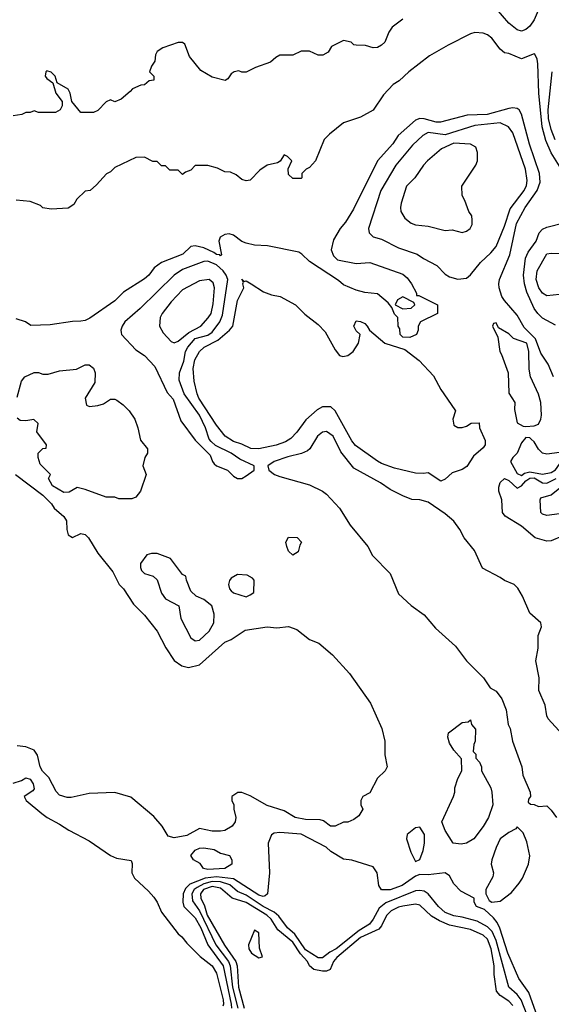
# Model space of a CAD drawing. Header units: inches. Extents: x 1793402 to 1900366, y 320852 to 470679.
# Tile 480 of 604: x 1871741 to 1874251, y 381929 to 386576. Entities that reach past the tile are written whole.
import ezdxf

# ---------------------------------------------------------------- set-up
doc = ezdxf.new("R2010")
doc.units = ezdxf.units.IN
doc.header["$MEASUREMENT"] = 0
doc.layers.add('B8378', color=7, linetype='Continuous')

msp = doc.modelspace()

# ---------------------------------------------------------------- linework, layer by layer
at = {"layer": 'B8378', "color": 4}
for points, elevation in [([(1874227.6, 386712.4), (1874170, 386576), (1874150, 386546), (1874130, 386529.2), (1874110, 386522), (1874090, 386529), (1874050, 386559), (1873990, 386629)], 212), ([(1873550, 386579), (1873499.8, 386540.2), (1873483.5, 386516.5), (1873464.7, 386470), (1873450, 386455.3), (1873430, 386445.2), (1873410, 386444), (1873373.6, 386453.6), (1873330, 386455.3), (1873318, 386458), (1873306, 386470), (1873270, 386478), (1873214, 386450), (1873196.9, 386423.1), (1873171.6, 386408.4), (1873150, 386408), (1873110, 386428), (1873070, 386428), (1873030, 386408), (1872970, 386408), (1872950, 386398), (1872924.7, 386375.3), (1872854, 386350), (1872810, 386328), (1872790, 386328), (1872775.3, 386335.3), (1872754, 386330), (1872739.6, 386320.4), (1872723.6, 386296.4), (1872711.3, 386288.7), (1872650, 386305.2), (1872596.5, 386336.5), (1872542.9, 386402.9), (1872520.2, 386460.2), (1872510, 386469), (1872490, 386469.2), (1872416.9, 386443.1), (1872390, 386426), (1872382, 386410), (1872379.6, 386380.4), (1872363.6, 386356.4), (1872354, 386330), (1872374, 386310), (1872374, 386290), (1872352.7, 386287.3), (1872330, 386268), (1872312.7, 386267.3), (1872274, 386250), (1872263.6, 386236.4), (1872219.6, 386200.4), (1872190, 386188), (1872170, 386198), (1872150, 386188), (1872110, 386148), (1872090, 386138), (1872030, 386138), (1871988, 386190), (1871979, 386230), (1871970, 386248), (1871918, 386278), (1871908, 386310), (1871890, 386328), (1871870, 386334), (1871864.7, 386330), (1871861, 386310), (1871870, 386298), (1871898, 386278), (1871911.3, 386230), (1871942, 386190), (1871942, 386170), (1871932, 386150), (1871910, 386138), (1871830, 386138), (1871810, 386146), (1871790, 386138), (1871770, 386138), (1871751.1, 386128.9), (1871710, 386122)], 212), ([(1874290, 385885.1), (1874250, 385947), (1874225.4, 386005.4), (1874208, 386070), (1874192.3, 386230), (1874187.7, 386367.7), (1874183.7, 386390), (1874172.9, 386412.9), (1874170, 386415.3), (1874110, 386392), (1874050, 386417.2), (1874030, 386419), (1874010, 386437.2), (1873970, 386489.2), (1873950, 386505.2), (1873930, 386513.2), (1873890, 386516), (1873870, 386509.5), (1873763.5, 386456.5), (1873675.1, 386404.9), (1873578.8, 386330), (1873532.8, 386287.2), (1873504.7, 386270), (1873458, 386222), (1873410.6, 386149.4), (1873350, 386115.3), (1873270, 386088.7), (1873203.5, 386036.5), (1873178, 386010), (1873138, 385910), (1873110, 385878), (1873094, 385870), (1873074, 385850), (1873074, 385830), (1873070, 385826), (1873030, 385826), (1873010, 385846), (1873008.4, 385871.6), (1873026, 385910), (1873006, 385930), (1872990, 385938), (1872971.3, 385908.7), (1872958.8, 385901.2), (1872910, 385889), (1872874.8, 385865.2), (1872830, 385818), (1872810, 385815.3), (1872790, 385822), (1872763.1, 385843.1), (1872736.4, 385856.4), (1872710, 385858), (1872674.6, 385874.6), (1872630, 385888), (1872570, 385888), (1872550, 385866), (1872523.6, 385856.4), (1872510, 385846), (1872490, 385866), (1872450, 385866), (1872430, 385886), (1872410, 385886), (1872390, 385906), (1872370, 385906), (1872330, 385928), (1872290, 385926), (1872190, 385878), (1872170, 385858), (1872151.1, 385848.9), (1872103.6, 385796.4), (1872074, 385770), (1872050, 385766), (1872011.6, 385728.4), (1871996.9, 385703.1), (1871970, 385686), (1871890, 385682), (1871850, 385688.7), (1871839, 385699), (1871790, 385718), (1871724.7, 385724.7)], 216), ([(1874269, 386009), (1874250, 386057.2), (1874238, 386110), (1874235.3, 386150), (1874254.3, 386330)], 212), ([(1874260.5, 384890), (1874235.8, 384950), (1874201.8, 385001.8), (1874176.8, 385070), (1874122.5, 385122.5), (1874090, 385180.9), (1874029.6, 385250), (1874016.9, 385270), (1874005.1, 385310), (1874002.9, 385330), (1874007, 385350), (1874054.5, 385465.5), (1874086.3, 385613.7), (1874127.1, 385690), (1874184, 385770), (1874198.3, 385810), (1874195.1, 385850), (1874148, 385988), (1874110.9, 386130.9), (1874099.5, 386150), (1874090, 386156.9), (1874070, 386160.4), (1874050, 386156.4), (1873948.6, 386128.6), (1873854.4, 386125.6), (1873728.2, 386091.8), (1873708, 386092), (1873650, 386108.2), (1873630, 386109.6), (1873610, 386102), (1873527.3, 386030), (1873503, 385990), (1873430.6, 385910), (1873317.7, 385682.3), (1873279, 385621), (1873254, 385590), (1873223.4, 385536.6), (1873211.3, 385490), (1873222, 385462), (1873242, 385442), (1873330, 385426), (1873394, 385430), (1873550, 385374.8), (1873570, 385358), (1873591.3, 385330), (1873614, 385286), (1873614, 385274), (1873626, 385274), (1873714, 385230), (1873714, 385190), (1873634, 385150), (1873622, 385130), (1873622, 385110), (1873614, 385090), (1873583.6, 385076.4), (1873550, 385078), (1873538, 385090), (1873536.4, 385116.4), (1873528, 385130), (1873526, 385170), (1873510, 385186), (1873498, 385218), (1873480.4, 385240.4), (1873430, 385282), (1873370, 385289), (1873330, 385299), (1873270, 385324), (1873245.6, 385345.6), (1873110, 385435.3), (1873074, 385470), (1873058.7, 385478.7), (1872910.5, 385509.5), (1872850, 385511.8), (1872810, 385520.7), (1872790, 385529.6), (1872750, 385558.4), (1872730, 385565.6), (1872710, 385562.9), (1872688, 385550), (1872681.6, 385530), (1872693.4, 385466.6), (1872690, 385462), (1872686.8, 385466.8), (1872670, 385468), (1872657.8, 385477.8), (1872610, 385498.9), (1872570, 385509.5), (1872550, 385506), (1872511.4, 385468.6), (1872410.7, 385430), (1872375.8, 385404.2), (1872350.3, 385369.7), (1872330, 385352.7), (1872230.8, 385290), (1872190, 385249.4), (1872072.5, 385167.5), (1872050, 385156), (1872030, 385152.7), (1871990, 385152), (1871884.5, 385135.5), (1871793.2, 385133.2), (1871768, 385150), (1871724.8, 385164.8)], 224), ([(1874270, 385134.5), (1874210, 385167.6), (1874187.6, 385190), (1874170, 385212.7), (1874135.8, 385290), (1874124.5, 385330), (1874120.3, 385370), (1874128.9, 385450), (1874141.7, 385478.3), (1874179.6, 385530), (1874193.2, 385570), (1874210, 385586.8), (1874230, 385597.3), (1874310, 385618)], 216), ([(1874290, 385279), (1874230, 385273.2), (1874210, 385285.2), (1874192.7, 385310), (1874179.5, 385350), (1874183.7, 385390), (1874230, 385470.8), (1874250, 385474.8), (1874330, 385471)], 212), ([(1871730, 384794), (1871749.2, 384870), (1871765.2, 384890), (1871810, 384910.6), (1871830.5, 384910.5), (1871850, 384902.8), (1871876.5, 384903.5), (1871930, 384918), (1872010, 384927.3), (1872050, 384946.8), (1872070, 384946.8), (1872090, 384931), (1872097.3, 384910), (1872096.3, 384863.7), (1872050.5, 384790), (1872056, 384756), (1872070.6, 384750.6), (1872110, 384754.4), (1872136.6, 384763.4), (1872170, 384784.7), (1872190, 384784.7), (1872199.8, 384779.8), (1872230, 384758), (1872258, 384730), (1872284.7, 384690), (1872298.8, 384650), (1872310.9, 384590.9), (1872344.7, 384550), (1872344.7, 384530), (1872331.3, 384510), (1872322, 384470), (1872338, 384430), (1872311, 384350), (1872290, 384322), (1872270, 384315.3), (1872210, 384315.3), (1872190, 384322), (1872150, 384322), (1872050, 384359), (1872012, 384368), (1871974.4, 384345.6), (1871950, 384344), (1871896.4, 384376.4), (1871878, 384410), (1871886, 384430), (1871838, 384478), (1871828, 384510), (1871828, 384530), (1871850, 384552), (1871866, 384554), (1871868, 384570), (1871822, 384630), (1871828, 384670), (1871808.4, 384688.4), (1871770, 384682.7), (1871744.1, 384684.1), (1871730, 384695.3)], 224), ([(1874369.6, 383130), (1874235.9, 383275.9), (1874229.5, 383290), (1874221.2, 383341.2), (1874191.6, 383410), (1874193.6, 383470), (1874177.2, 383550), (1874189, 383610), (1874189.2, 383670), (1874204, 383710), (1874202, 383730), (1874150, 383775.3), (1874115.1, 383855.1), (1874092.5, 383892.5), (1874075.3, 383910), (1874030, 383928.7), (1874010, 383944), (1873926.8, 383986.8), (1873889, 384070), (1873839, 384130), (1873819, 384170), (1873790, 384208.7), (1873750, 384244), (1873670, 384299), (1873630, 384309.3), (1873592.1, 384312.1), (1873550, 384329.2), (1873490, 384359.3), (1873444, 384390), (1873318.7, 384458.7), (1873257.1, 384537.1), (1873221.2, 384610), (1873190, 384632.7), (1873170, 384629), (1873147.3, 384610), (1873110.6, 384550), (1873099.5, 384540.5), (1873072, 384528), (1873007.1, 384512.9), (1872942, 384490), (1872912, 384470), (1872918, 384450), (1872944.7, 384430), (1872970, 384420.5), (1873110, 384380.7), (1873171.3, 384350), (1873190, 384336), (1873250.8, 384270), (1873301, 384190), (1873384.7, 384090), (1873407.5, 384047.5), (1873490, 383962), (1873530, 383866), (1873590, 383811), (1873650, 383766.8), (1873704.1, 383704.1), (1873799, 383619), (1873850.8, 383550), (1873931, 383470), (1873962.5, 383422.5), (1873990, 383406.8), (1874017.3, 383370), (1874038.5, 383318.5), (1874048, 383250), (1874056.3, 383230), (1874067.3, 383170), (1874111, 383050), (1874116, 383010), (1874151.3, 382930), (1874152, 382910), (1874143.6, 382896.4), (1874142, 382882), (1874152.7, 382872.7), (1874170, 382872), (1874190, 382862), (1874230, 382864.7), (1874250, 382844.7), (1874274.8, 382810)], 228), ([(1871722, 384430), (1871850, 384332), (1871890.8, 384290.8), (1871904.7, 384270), (1871950, 384231.3), (1871962.8, 384210), (1871964, 384170), (1871970, 384144.7), (1871990, 384131.3), (1872030, 384151), (1872050, 384146), (1872066, 384130), (1872110, 384058), (1872181, 383970), (1872210.7, 383910.7), (1872231.3, 383890), (1872278, 383818), (1872330, 383764.7), (1872391, 383690), (1872430.6, 383610.6), (1872470.8, 383550.8), (1872506.4, 383526.4), (1872538, 383518), (1872590, 383530.8), (1872710, 383638), (1872739, 383650), (1872805.1, 383694.9), (1872910, 383710.6), (1872954.5, 383705.5), (1873010, 383712), (1873050, 383698), (1873110, 383650.8), (1873153.7, 383633.7), (1873218.4, 383578.4), (1873298, 383490), (1873398, 383350), (1873450.5, 383230), (1873465.5, 383170), (1873465.8, 383105.8), (1873476, 383050), (1873466.8, 383030), (1873430, 382996), (1873393.7, 382926.3), (1873361, 382910), (1873351, 382890), (1873351, 382870), (1873361, 382850), (1873342, 382818), (1873319.1, 382800.9), (1873290, 382789), (1873270, 382788.7), (1873230, 382769), (1873208, 382770), (1873175.1, 382795.1), (1873159.5, 382799.5), (1873090, 382800.5), (1873042, 382810), (1872990, 382842), (1872910, 382866.6), (1872830, 382913.2), (1872790, 382928.7), (1872771.6, 382928.4), (1872742, 382910), (1872742, 382890), (1872752, 382870), (1872752, 382850), (1872762, 382810), (1872758, 382790), (1872744.7, 382770), (1872710.4, 382749.6), (1872690, 382746), (1872650, 382746), (1872590, 382759), (1872530, 382725.2), (1872470, 382714), (1872442.7, 382722.7), (1872414, 382770), (1872374.8, 382814.8), (1872265.6, 382905.6), (1872190, 382929), (1872070, 382924), (1871984.7, 382904.7), (1871964.7, 382904.7), (1871930, 382915.3), (1871912.9, 382932.9), (1871878.6, 382998.6), (1871848.7, 383028.7), (1871838, 383050), (1871824.7, 383104.7), (1871808.9, 383128.9), (1871770, 383144), (1871730, 383148.7)], 224), ([(1874302, 384138), (1874250, 384117), (1874230, 384114), (1874174, 384130), (1874110, 384186), (1874032.7, 384232.7), (1874021.2, 384250), (1874017, 384310), (1874003.7, 384350), (1874002.7, 384370), (1874010, 384391.3), (1874029.3, 384410.7), (1874050, 384400.7), (1874090, 384364.9), (1874110, 384376.5), (1874130, 384400.2), (1874150, 384412.8), (1874170, 384413.3), (1874210, 384389.4), (1874230, 384388.6), (1874273.5, 384410)], 224), ([(1874290, 384244.4), (1874230, 384236.3), (1874210, 384241.6), (1874201.6, 384250), (1874198, 384310), (1874201.2, 384318.8), (1874250, 384333.4), (1874369.1, 384430)], 216), ([(1871710, 382972), (1871750, 382984.7), (1871770, 382998), (1871791.3, 382991.3), (1871804.7, 382970), (1871810, 382946), (1871803.6, 382936.4), (1871762, 382910), (1871772, 382890), (1871846, 382830), (1871871, 382810), (1871930, 382779.3), (1871974, 382750), (1872070, 382700.4), (1872170, 382630.4), (1872199, 382619), (1872266.8, 382606.8), (1872272.7, 382592.7), (1872270.4, 382550), (1872283.8, 382523.8), (1872350, 382463), (1872374.1, 382434.1), (1872390.4, 382410), (1872410, 382364), (1872490, 382261), (1872507.5, 382247.5), (1872530, 382218), (1872593.7, 382153.7), (1872650, 382110.6), (1872670, 382076), (1872702.3, 381950), (1872704.2, 381930), (1872699.9, 381920.1)], 224), ([(1874210, 381803.6), (1874144.2, 381984.2), (1874096.9, 382050), (1874045.1, 382170), (1874008.2, 382288.2), (1873994.9, 382314.9), (1873977.3, 382337.2), (1873935.5, 382375.5), (1873898, 382390), (1873886, 382410), (1873886, 382430), (1873823.1, 382463.1), (1873790, 382498), (1873770, 382535.3), (1873750, 382549.2), (1873670, 382539.3), (1873630, 382541.2), (1873610, 382534), (1873546.8, 382490), (1873489.6, 382469.6), (1873449.4, 382469.4), (1873437.2, 382490), (1873428.7, 382550), (1873410, 382578), (1873310, 382608.7), (1873270, 382614), (1873210, 382649.2), (1873188.7, 382670), (1873070, 382731.6), (1872970, 382739.3), (1872942.8, 382737.2), (1872930.8, 382729.2), (1872914.8, 382690), (1872920.7, 382550), (1872910.6, 382450), (1872899.9, 382440.1), (1872890, 382437), (1872870, 382443.1), (1872750, 382521.6), (1872670.1, 382529.9), (1872616.4, 382523.6), (1872544.7, 382495.3), (1872524.2, 382475.8), (1872513.8, 382450), (1872511.5, 382410), (1872516.5, 382390), (1872570, 382337), (1872597.1, 382290), (1872628.8, 382208.8), (1872701.5, 382110), (1872739.8, 381930), (1872741.4, 381910)], 228), ([(1874137.2, 381877.2), (1874108.4, 381950), (1874090, 381974.7), (1874049.7, 382010), (1873989.9, 382229.9), (1873972.5, 382272.5), (1873950, 382293.7), (1873900.5, 382320.5), (1873830, 382340.4), (1873790, 382346), (1873750, 382362.6), (1873717.6, 382390), (1873670, 382449.6), (1873650, 382462.4), (1873630, 382466.6), (1873610, 382463.5), (1873470, 382407.1), (1873437.8, 382382.2), (1873410.3, 382330), (1873392.5, 382307.5), (1873343.7, 382276.3), (1873235.8, 382190), (1873205.1, 382174.9), (1873170, 382148), (1873150, 382148), (1873090, 382186.4), (1873039.7, 382259.7), (1873005.1, 382290), (1872964, 382344), (1872943.2, 382363.2), (1872890, 382390.7), (1872810, 382443.7), (1872770, 382461.5), (1872732.8, 382492.8), (1872690, 382506.6), (1872650, 382508.2), (1872610, 382497.3), (1872579.4, 382480.6), (1872565.2, 382470), (1872554.2, 382450), (1872556.7, 382416.7), (1872590, 382370.3), (1872667.2, 382210), (1872726.5, 382130), (1872735.2, 382110), (1872746.3, 382010), (1872771.5, 381910)], 232), ([(1874070, 381922.9), (1874050, 381943.5), (1874009.6, 381970), (1873991.5, 381990), (1873981.5, 382070), (1873981.8, 382110), (1873967.3, 382190), (1873950, 382236.3), (1873930, 382254.7), (1873870, 382282.2), (1873770, 382302.2), (1873723, 382323), (1873685.4, 382345.4), (1873630, 382396.9), (1873610, 382401.3), (1873550, 382392.1), (1873530, 382387.4), (1873494.9, 382370), (1873472.9, 382347.1), (1873450, 382299.5), (1873436.4, 382283.6), (1873350, 382244.6), (1873237.7, 382150), (1873222.7, 382130), (1873206.3, 382093.7), (1873190, 382085.1), (1873170, 382085.4), (1873130, 382092.8), (1873110, 382109.6), (1873100.4, 382130), (1873067.6, 382167.6), (1873030, 382222.2), (1872960.4, 382280.4), (1872928.1, 382330), (1872907.6, 382350), (1872810, 382409), (1872743.6, 382430), (1872690, 382477.1), (1872650, 382485), (1872609.1, 382470), (1872594.7, 382450), (1872596.5, 382430), (1872613.6, 382393.6), (1872625.9, 382350), (1872707.7, 382207.7), (1872761.5, 382130), (1872768.5, 382110), (1872773.5, 382010), (1872800.6, 381910)], 236)]:
    msp.add_lwpolyline(points, dxfattribs=dict(at, elevation=elevation))
for points, elevation in [([(1874010, 386089.3), (1873890, 386076.4), (1873750, 386032), (1873670, 386043.6), (1873644, 386030), (1873595.6, 385984.4), (1873517.3, 385890), (1873445.5, 385770), (1873387.3, 385590), (1873391, 385570), (1873410, 385551), (1873450, 385540.7), (1873530, 385499.1), (1873618, 385470), (1873648.3, 385448.3), (1873710, 385416), (1873750, 385374.8), (1873770, 385362), (1873810, 385350.8), (1873850, 385356), (1873870, 385371.3), (1873917.2, 385430), (1873964.8, 385475.2), (1873990, 385506), (1874030, 385601), (1874057.1, 385682.9), (1874122, 385770), (1874134.2, 385794.2), (1874137.2, 385817.2), (1874129.3, 385870.7), (1874070, 386042), (1874049, 386070)], 228), ([(1873790, 385993.6), (1873733.2, 385966.8), (1873666.8, 385910), (1873646.8, 385890), (1873606.8, 385830), (1873567.3, 385790), (1873542.8, 385710), (1873538.8, 385690), (1873541, 385670), (1873559.8, 385639.8), (1873590, 385616), (1873610, 385607.3), (1873670, 385601), (1873750, 385581), (1873783.6, 385583.6), (1873830, 385572), (1873850, 385578), (1873868, 385590), (1873878, 385610), (1873878, 385630), (1873875.3, 385650), (1873862, 385670), (1873843.1, 385723.1), (1873830, 385746), (1873829, 385790), (1873895.3, 385890), (1873902, 385910), (1873902, 385950), (1873894.6, 385974.6), (1873870, 385988.7)], 232), ([(1872630, 385436.9), (1872610, 385435.1), (1872510, 385397), (1872470.3, 385369.7), (1872310, 385212.7), (1872238, 385150), (1872224.7, 385130), (1872218, 385110), (1872219.6, 385099.6), (1872222, 385090), (1872290, 385018), (1872330, 384991), (1872379.9, 384939.9), (1872436.9, 384816.9), (1872465.4, 384785.4), (1872502.5, 384682.5), (1872570, 384591.3), (1872641, 384521), (1872650.9, 384490.9), (1872659.8, 384479.8), (1872670.8, 384470.8), (1872722, 384450), (1872750, 384421), (1872770, 384410.8), (1872790, 384410.8), (1872810, 384422.8), (1872848.7, 384450), (1872848, 384470), (1872781.2, 384501.2), (1872739, 384530), (1872665.6, 384565.6), (1872645.2, 384585.2), (1872636, 384596), (1872618.7, 384650), (1872590, 384709.2), (1872518, 384810), (1872494.2, 384874.2), (1872495.6, 384910), (1872515.7, 384964.3), (1872524.4, 385010), (1872535.4, 385030), (1872570, 385071.4), (1872630, 385086.9), (1872650, 385102), (1872686.6, 385150), (1872698.2, 385181.8), (1872724.4, 385350), (1872716.8, 385370), (1872702.3, 385390), (1872670, 385419.2)], 228), ([(1872635.3, 385350), (1872590, 385343.7), (1872510, 385300.9), (1872456.2, 385243.8), (1872414, 385190), (1872404, 385170), (1872400.7, 385130), (1872418.5, 385098.5), (1872456.8, 385056.8), (1872470, 385050.8), (1872490, 385059.1), (1872539.8, 385100.2), (1872597, 385130), (1872631.8, 385168.2), (1872644.7, 385190), (1872654.7, 385234.7), (1872660.7, 385310), (1872654.7, 385334.7)], 232), ([(1872801, 385341), (1872810, 385342.8), (1872834.8, 385330), (1872892.3, 385292.3), (1872930, 385278), (1872970.3, 385270.3), (1873044, 385230), (1873086.7, 385186.7), (1873150, 385138), (1873182.9, 385102.9), (1873230, 385018), (1873250.8, 384990.8), (1873266.8, 384986.8), (1873290, 384990.7), (1873316, 385010), (1873341.2, 385050), (1873348, 385090), (1873330, 385108), (1873318, 385130), (1873330, 385154), (1873350, 385152), (1873370, 385142), (1873382, 385130), (1873392, 385110), (1873464.7, 385050), (1873559.1, 385019.1), (1873627.7, 384967.7), (1873694.9, 384894.9), (1873730, 384831.3), (1873795.3, 384735.3), (1873798, 384730), (1873786, 384690), (1873790, 384662), (1873810, 384652), (1873830, 384652), (1873850, 384658), (1873872, 384672), (1873910, 384674), (1873912, 384650), (1873938.8, 384590), (1873938.8, 384570), (1873930, 384555.3), (1873883.4, 384516.6), (1873852.5, 384467.5), (1873830, 384453.2), (1873782.5, 384437.5), (1873750, 384408), (1873730, 384398), (1873670, 384438), (1873646.4, 384433.6), (1873610, 384436), (1873510, 384459.6), (1873450, 384480.7), (1873430, 384492), (1873326.1, 384566.1), (1873308.7, 384588.7), (1873230, 384729.2), (1873209.4, 384749.4), (1873170.5, 384749.5), (1873145.8, 384734.2), (1873092.2, 384687.8), (1873050.3, 384629.7), (1873021.4, 384598.6), (1872996.7, 384583.3), (1872952.5, 384567.5), (1872870, 384551.1), (1872832.3, 384552.3), (1872790, 384572.6), (1872750, 384584.4), (1872711.6, 384610), (1872670, 384661.6), (1872587.4, 384790), (1872578.5, 384810), (1872565.7, 384870), (1872560.5, 384930), (1872568.7, 384971.3), (1872590, 385010.5), (1872612.3, 385030), (1872676.5, 385063.5), (1872732.3, 385110), (1872747.3, 385130), (1872769.6, 385250), (1872799.3, 385310), (1872794, 385330), (1872798, 385338), (1872789.3, 385350.7)], 224), ([(1873550, 385268), (1873525.4, 385254.6), (1873514, 385230), (1873550, 385212), (1873590, 385214), (1873606, 385230), (1873602, 385242)], 224), ([(1873990, 385146), (1873978, 385142), (1873974, 385130), (1873998, 385078), (1874007.3, 385010), (1874016.3, 384996.3), (1874047.3, 384910), (1874050, 384814), (1874078, 384770), (1874076.9, 384736.9), (1874090, 384674), (1874118, 384658), (1874130, 384656), (1874170, 384659.1), (1874190, 384667.7), (1874202, 384690), (1874205.1, 384710), (1874202, 384770), (1874190, 384808.7), (1874153.2, 384890), (1874146.6, 384926.6), (1874145.1, 385010), (1874136, 385050), (1874071.8, 385071.8), (1874050, 385094), (1874002, 385122)], 228), ([(1874130, 384604), (1874110, 384579), (1874090.2, 384529.8), (1874070, 384509.3), (1874058.4, 384490), (1874090, 384433.4), (1874110, 384424.9), (1874124.5, 384435.5), (1874150, 384441.8), (1874210, 384430.3), (1874250, 384438.3), (1874270, 384452.2), (1874311.5, 384510), (1874307, 384527), (1874290, 384533.3), (1874230, 384525.1), (1874210, 384529.7), (1874190, 384549.5), (1874170, 384583.7), (1874156.6, 384596.6), (1874150, 384602.7)], 228), ([(1873030, 384048.7), (1873010, 384068), (1873002, 384090), (1872998, 384110), (1873010, 384134), (1873051.6, 384131.6), (1873072, 384110), (1873063.6, 384096.4), (1873055.3, 384064.7)], 224), ([(1872390, 384057.2), (1872363.5, 384056.5), (1872342, 384050), (1872311.3, 384010), (1872311.3, 383990), (1872316.9, 383976.9), (1872330, 383962), (1872372, 383950), (1872390, 383932), (1872411, 383870), (1872430, 383842.8), (1872492, 383810), (1872502.8, 383750), (1872550, 383658), (1872570, 383644), (1872590, 383647.3), (1872636, 383690), (1872657.2, 383730), (1872659, 383770), (1872648.7, 383810), (1872610, 383839), (1872574.6, 383854.6), (1872550, 383878), (1872528, 383930), (1872526, 383950), (1872510, 383958), (1872452.5, 384032.5)], 228), ([(1872770, 383958), (1872739.6, 383940.4), (1872731.1, 383928.9), (1872726.8, 383910), (1872731.3, 383890), (1872739.8, 383879.8), (1872750, 383871.3), (1872810, 383852), (1872830, 383862), (1872847.3, 383872.7), (1872848, 383930), (1872840.4, 383940.4), (1872814.6, 383954.6)], 228), ([(1873825.2, 382685.2), (1873788, 382690), (1873750, 382748.7), (1873734, 382790), (1873789.2, 382910), (1873795.3, 382930), (1873795.3, 382950), (1873810, 382994), (1873828, 383030), (1873827.3, 383087.3), (1873790, 383128), (1873770, 383162), (1873762.7, 383190), (1873766, 383210), (1873830, 383258.8), (1873858, 383262), (1873870, 383271.3), (1873874, 383250), (1873892.7, 383227.3), (1873892, 383170), (1873885.4, 383154.6), (1873882, 383122), (1873894, 383110), (1873894, 383090), (1873911.6, 383071.6), (1873922, 383050), (1873922, 383030), (1873964.7, 382950), (1873970.8, 382930), (1873974.8, 382870), (1873954.8, 382810), (1873930, 382768.7), (1873884.7, 382710), (1873850, 382689)], 224), ([(1873630, 382764), (1873610, 382760.9), (1873571, 382730), (1873567.3, 382710), (1873587.5, 382647.5), (1873610, 382602), (1873630, 382612), (1873645.6, 382654.4), (1873652.7, 382690), (1873651.8, 382730)], 228), ([(1874090, 382766), (1874083.6, 382756.4), (1874050, 382739), (1874010, 382709), (1873990, 382668.7), (1873970.5, 382610), (1873967.7, 382590), (1873977.3, 382550), (1873974.8, 382530), (1873942, 382470), (1873942, 382450), (1873958, 382418), (1873970, 382411.3), (1874010, 382416), (1874063.2, 382456.8), (1874098.9, 382501.1), (1874115.3, 382524.7), (1874143.7, 382590), (1874149.3, 382630), (1874135.5, 382695.5), (1874118, 382738)], 228), ([(1872630, 382565.1), (1872609.6, 382569.6), (1872592.7, 382592.7), (1872562, 382610), (1872549.4, 382630.6), (1872570, 382656), (1872590, 382666), (1872610, 382666.8), (1872658.8, 382658.8), (1872690, 382642), (1872731.6, 382631.6), (1872742, 382610), (1872742, 382590), (1872710, 382569.7)], 224), ([(1872850, 382278), (1872821, 382210), (1872822.8, 382190), (1872836, 382170), (1872870, 382147.3), (1872887.3, 382152.7), (1872873.8, 382193.8), (1872870, 382266)], 244)]:
    msp.add_lwpolyline(points, close=True, dxfattribs=dict(at, elevation=elevation))

doc.saveas('drawing.dxf')
